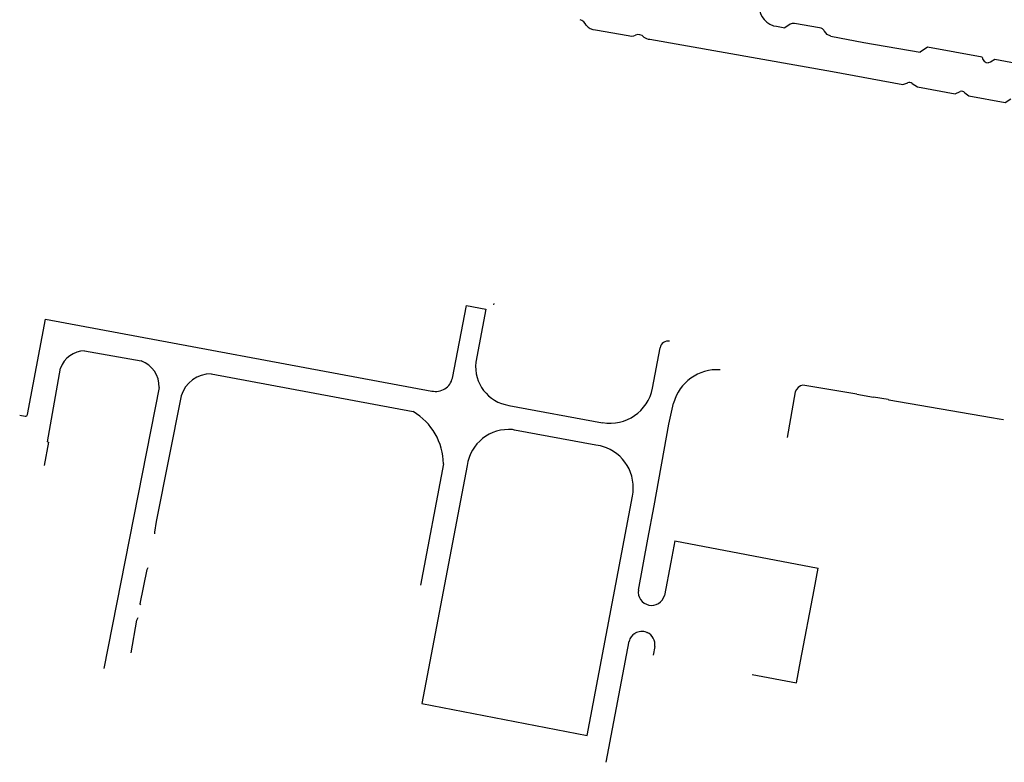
# Model space of a CAD drawing. Extents: x 148869 to 161638, y 453607 to 469810.
# Tile 883 of 1056: x 159113.23 to 159115.53, y 459852.09 to 459853.82. Entities that reach past the tile are written whole.
import ezdxf

# ---------------------------------------------------------------- set-up
doc = ezdxf.new("R2010")
doc.units = 0
doc.layers.add('LKI_V01_KANTRIJWEG', color=252, linetype='CONTINUOUS')

msp = doc.modelspace()

# ---------------------------------------------------------------- linework, layer by layer
at = {"layer": 'LKI_V01_KANTRIJWEG'}
for p, q in [((159114.5761, 459853.7949), (159114.6525, 459853.7816)), ((159114.5761, 459853.7949), (159114.6525, 459853.7816)), ((159115.03, 459853.8079), (159115.0183, 459853.7998)), ((159115.03, 459853.8079), (159115.0183, 459853.7998)), ((159115.0991, 459853.7994), (159115.0405, 459853.8097)), ((159115.0991, 459853.7994), (159115.0405, 459853.8097)), ((159114.3395, 459853.1534), (159114.3401, 459853.1567)), ((159114.3395, 459853.1534), (159114.3401, 459853.1567)), ((159113.3844, 459853.0463), (159113.5166, 459853.0227)), ((159113.3844, 459853.0463), (159113.5166, 459853.0227)), ((159114.7096, 459852.9589), (159114.7273, 459853.0535)), ((159114.7096, 459852.9589), (159114.7273, 459853.0535)), ((159113.2982, 459852.834), (159113.3283, 459853.0058)), ((159113.2982, 459852.834), (159113.3283, 459853.0058)), ((159113.68, 459852.9927), (159114.1513, 459852.9045)), ((159113.68, 459852.9927), (159114.1513, 459852.9045)), ((159115.1862, 459852.945), (159115.0601, 459852.9665)), ((159115.1862, 459852.945), (159115.0601, 459852.9665)), ((159113.5583, 459852.9608), (159113.4292, 459852.3056)), ((159113.5583, 459852.9608), (159113.4292, 459852.3056)), ((159115.0422, 459852.9505), (159115.0233, 459852.8444)), ((159115.0422, 459852.9505), (159115.0233, 459852.8444)), ((159115.1862, 459852.945), (159115.2249, 459852.9384)), ((159115.1862, 459852.945), (159115.2249, 459852.9384)), ((159114.3745, 459852.9191), (159114.5927, 459852.8787)), ((159114.3745, 459852.9191), (159114.5927, 459852.8787)), ((159115.259, 459852.9326), (159115.2249, 459852.9384)), ((159115.259, 459852.9326), (159115.2249, 459852.9384)), ((159113.2332, 459852.8963), (159113.246, 459852.8938)), ((159113.2332, 459852.8963), (159113.246, 459852.8938)), ((159115.4998, 459852.8911), (159115.5179, 459852.888)), ((159115.4998, 459852.8911), (159115.5179, 459852.888)), ((159115.5179, 459852.888), (159115.528, 459852.8862)), ((159115.5179, 459852.888), (159115.528, 459852.8862)), ((159114.2219, 459852.7826), (159114.1684, 459852.4999)), ((159114.2219, 459852.7826), (159114.1684, 459852.4999)), ((159114.2767, 459852.7787), (159114.1711, 459852.2235)), ((159114.2767, 459852.7787), (159114.1711, 459852.2235)), ((159114.7612, 459852.6035), (159114.7519, 459852.5531)), ((159114.7612, 459852.6035), (159114.7519, 459852.5531)), ((159114.7612, 459852.6035), (159115.0958, 459852.5393)), ((159114.7612, 459852.6035), (159115.0958, 459852.5393)), ((159114.7519, 459852.5531), (159114.7371, 459852.4755)), ((159114.7519, 459852.5531), (159114.7371, 459852.4755)), ((159115.0862, 459852.4888), (159115.0958, 459852.5393)), ((159115.0862, 459852.4888), (159115.0958, 459852.5393)), ((159115.0545, 459852.3227), (159115.0862, 459852.4888)), ((159115.0545, 459852.3227), (159115.0862, 459852.4888)), ((159114.6539, 459852.3689), (159114.6005, 459852.0867)), ((159114.6539, 459852.3689), (159114.6005, 459852.0867)), ((159114.6539, 459852.3689), (159114.6547, 459852.3688)), ((159114.6539, 459852.3689), (159114.6547, 459852.3688)), ((159114.6679, 459852.3871), (159114.6685, 459852.3874)), ((159114.6679, 459852.3871), (159114.6685, 459852.3874)), ((159114.6958, 459852.3895), (159114.6966, 459852.3892)), ((159114.6958, 459852.3895), (159114.6966, 459852.3892)), ((159114.7146, 459852.3566), (159114.7107, 459852.3366)), ((159114.7146, 459852.3566), (159114.7107, 459852.3366)), ((159115.0451, 459852.2719), (159115.0545, 459852.3227)), ((159115.0451, 459852.2719), (159115.0545, 459852.3227)), ((159114.9414, 459852.2917), (159115.0451, 459852.2719)), ((159114.9414, 459852.2917), (159115.0451, 459852.2719))]:
    msp.add_line(p, q, dxfattribs=at)
for points in [[(159114.9912, 459853.8043), (159114.9988, 459853.8034), (159115.0183, 459853.7998)], [(159114.9912, 459853.8043), (159114.9988, 459853.8034), (159115.0183, 459853.7998)], [(159115.1255, 459853.7798), (159115.1167, 459853.7836), (159115.1104, 459853.7914)], [(159115.1255, 459853.7798), (159115.1167, 459853.7836), (159115.1104, 459853.7914)], [(159114.7027, 459853.7729), (159115.1288, 459853.6976), (159115.2931, 459853.6675), (159115.3045, 459853.6714)], [(159114.7027, 459853.7729), (159115.1288, 459853.6976), (159115.2931, 459853.6675), (159115.3045, 459853.6714)], [(159115.1255, 459853.7798), (159115.2019, 459853.7656), (159115.3339, 459853.7425)], [(159115.1255, 459853.7798), (159115.2019, 459853.7656), (159115.3339, 459853.7425)], [(159115.4779, 459853.7309), (159115.3508, 459853.7548), (159115.3339, 459853.7425)], [(159115.4779, 459853.7309), (159115.3508, 459853.7548), (159115.3339, 459853.7425)], [(159115.5715, 459853.6996), (159115.5577, 459853.7161), (159115.508, 459853.7259), (159115.4979, 459853.7196), (159115.4925, 459853.7181)], [(159115.5715, 459853.6996), (159115.5577, 459853.7161), (159115.508, 459853.7259), (159115.4979, 459853.7196), (159115.4925, 459853.7181)], [(159115.3149, 459853.6699), (159115.3277, 459853.6619), (159115.4149, 459853.6459), (159115.4271, 459853.6507)], [(159115.3149, 459853.6699), (159115.3277, 459853.6619), (159115.4149, 459853.6459), (159115.4271, 459853.6507)], [(159115.4379, 459853.6481), (159115.4474, 459853.6409), (159115.532, 459853.6256), (159115.5451, 459853.6336)], [(159115.4379, 459853.6481), (159115.4474, 459853.6409), (159115.532, 459853.6256), (159115.5451, 459853.6336)], [(159114.2425, 459852.9828), (159114.2753, 459853.1517), (159114.3206, 459853.1436), (159114.2971, 459853.0198)], [(159114.2425, 459852.9828), (159114.2753, 459853.1517), (159114.3206, 459853.1436), (159114.2971, 459853.0198)], [(159113.2513, 459852.8976), (159113.2934, 459853.1198), (159114.1947, 459852.9525)], [(159113.2513, 459852.8976), (159113.2934, 459853.1198), (159114.1947, 459852.9525)], [(159113.6098, 459852.9413), (159113.5516, 459852.6483), (159113.5479, 459852.6235), (159113.548, 459852.6197)], [(159113.6098, 459852.9413), (159113.5516, 459852.6483), (159113.5479, 459852.6235), (159113.548, 459852.6197)], [(159114.6764, 459852.4884), (159114.698, 459852.6069), (159114.7132, 459852.6851), (159114.7474, 459852.8755), (159114.7584, 459852.924)], [(159114.6764, 459852.4884), (159114.698, 459852.6069), (159114.7132, 459852.6851), (159114.7474, 459852.8755), (159114.7584, 459852.924)], [(159115.259, 459852.9326), (159115.2606, 459852.9316), (159115.4998, 459852.8911)], [(159115.259, 459852.9326), (159115.2606, 459852.9316), (159115.4998, 459852.8911)], [(159114.5924, 459852.8235), (159114.5881, 459852.8244), (159114.5769, 459852.8261), (159114.3872, 459852.8616), (159114.3829, 459852.8624)], [(159114.5924, 459852.8235), (159114.5881, 459852.8244), (159114.5769, 459852.8261), (159114.3872, 459852.8616), (159114.3829, 459852.8624)], [(159113.2982, 459852.834), (159113.3007, 459852.8335), (159113.2904, 459852.7792)], [(159113.2982, 459852.834), (159113.3007, 459852.8335), (159113.2904, 459852.7792)], [(159114.1711, 459852.2235), (159114.5572, 459852.1493), (159114.6625, 459852.7072)], [(159114.1711, 459852.2235), (159114.5572, 459852.1493), (159114.6625, 459852.7072)], [(159113.5157, 459852.454), (159113.5145, 459852.456), (159113.5302, 459852.5366), (159113.533, 459852.5412)], [(159113.5157, 459852.454), (159113.5145, 459852.456), (159113.5302, 459852.5366), (159113.533, 459852.5412)], [(159113.493, 459852.342), (159113.5068, 459852.4179), (159113.5095, 459852.4243)], [(159113.493, 459852.342), (159113.5068, 459852.4179), (159113.5095, 459852.4243)]]:
    msp.add_lwpolyline(points, dxfattribs=at)
for centre, radius, start, end in [((159115.0065, 459853.8507), 0.0489, 170.0635, 251.6855), ((159115.0065, 459853.8507), 0.0489, 170.0635, 251.6855), ((159114.5308, 459853.7933), 0.0269, 27.0709, 69.3535), ((159114.5308, 459853.7933), 0.0269, 27.0709, 69.3535), ((159114.5761, 459853.8215), 0.0266, 216.7933, 270.055), ((159114.5761, 459853.8215), 0.0266, 216.7933, 270.055), ((159115.0376, 459853.7955), 0.0145, 78.4645, 121.1556), ((159115.0376, 459853.7955), 0.0145, 78.4645, 121.1556), ((159115.0979, 459853.7856), 0.0138, 24.4618, 84.9523), ((159115.0979, 459853.7856), 0.0138, 24.4618, 84.9523), ((159114.6603, 459853.8028), 0.0226, 249.8363, 294.0135), ((159114.6603, 459853.8028), 0.0226, 249.8363, 294.0135), ((159114.6767, 459853.7683), 0.0156, 38.535, 117.3964), ((159114.6767, 459853.7683), 0.0156, 38.535, 117.3964), ((159114.7034, 459853.7961), 0.0232, 231.1323, 268.0751), ((159114.7034, 459853.7961), 0.0232, 231.1323, 268.0751), ((159115.4924, 459853.7326), 0.0145, 186.8397, 270.7663), ((159115.4924, 459853.7326), 0.0145, 186.8397, 270.7663), ((159115.3085, 459853.6627), 0.00959, 48.708, 115.2167), ((159115.3085, 459853.6627), 0.00959, 48.708, 115.2167), ((159115.4308, 459853.6427), 0.00887, 37.5719, 114.5569), ((159115.4308, 459853.6427), 0.00887, 37.5719, 114.5569), ((159114.7453, 459853.0507), 0.0182, 78.4888, 171.2565), ((159114.7453, 459853.0507), 0.0182, 78.4888, 171.2565), ((159113.386, 459852.9851), 0.0613, 91.4625, 160.2136), ((159113.386, 459852.9851), 0.0613, 91.4625, 160.2136), ((159113.4949, 459852.9631), 0.0634, 357.9387, 69.9318), ((159113.4949, 459852.9631), 0.0634, 357.9387, 69.9318), ((159114.3875, 459853.0092), 0.091, 173.2745, 261.8131), ((159114.3875, 459853.0092), 0.091, 173.2745, 261.8131), ((159113.6795, 459852.9197), 0.073, 89.5997, 162.7658), ((159113.6795, 459852.9197), 0.073, 89.5997, 162.7658), ((159114.86, 459852.8971), 0.1052, 86.0361, 165.1963), ((159114.86, 459852.8971), 0.1052, 86.0361, 165.1963), ((159114.2037, 459852.9912), 0.0397, 256.9103, 347.8565), ((159114.2037, 459852.9912), 0.0397, 256.9103, 347.8565), ((159115.0642, 459852.9439), 0.0229, 100.2314, 163.3528), ((159115.0642, 459852.9439), 0.0229, 100.2314, 163.3528), ((159114.6097, 459852.9792), 0.1019, 260.3988, 348.4991), ((159114.6097, 459852.9792), 0.1019, 260.3988, 348.4991), ((159113.2468, 459852.8982), 0.00453, 260.2027, 351.592), ((159113.2468, 459852.8982), 0.00453, 260.2027, 351.592), ((159114.0771, 459852.7802), 0.1447, 0.9565, 59.1692), ((159114.0771, 459852.7802), 0.1447, 0.9565, 59.1692), ((159114.374, 459852.7644), 0.0984, 84.8218, 171.6483), ((159114.374, 459852.7644), 0.0984, 84.8218, 171.6483), ((159114.5645, 459852.7274), 0.1, 348.3442, 73.7802), ((159114.5645, 459852.7274), 0.1, 348.3442, 73.7802), ((159114.7072, 459852.4838), 0.0311, 171.4932, 344.5157), ((159114.7072, 459852.4838), 0.0311, 171.4932, 344.5157), ((159114.6842, 459852.3606), 0.0311, 68.1536, 120.381), ((159114.6842, 459852.3606), 0.0311, 68.1536, 120.381), ((159114.6821, 459852.363), 0.028, 120.565, 168.1826), ((159114.6821, 459852.363), 0.028, 120.565, 168.1826), ((159114.6846, 459852.3613), 0.0304, 351.1502, 66.8245), ((159114.6846, 459852.3613), 0.0304, 351.1502, 66.8245)]:
    msp.add_arc(centre, radius, start, end, dxfattribs=at)

doc.saveas('drawing.dxf')
